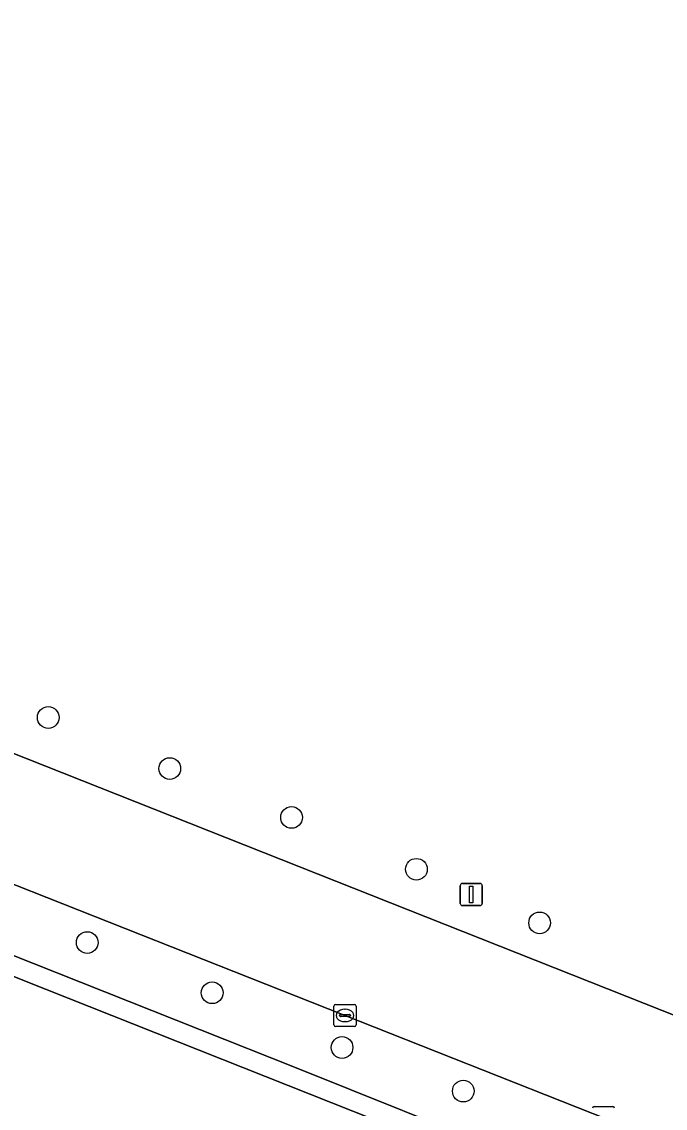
# Model space of a CAD drawing. Extents: x 159489 to 160304, y 383825 to 384531.
# Drawn here: x 159929.76 to 159958.75, y 384044.23 to 384093.22 of the extents above; entities that cross this region are included whole.
import ezdxf

# ---------------------------------------------------------------- set-up
doc = ezdxf.new("R2010")
doc.units = 0
for name, color, linetype in [('IMGEO_Boom', 7, 'Continuous'), ('IMGEO_Groenvoorziening', 7, 'Continuous'), ('IMGEO_Haag', 7, 'Continuous'), ('IMGEO_Kolk', 7, 'Continuous'), ('IMGEO_Lichtmast', 7, 'Continuous'), ('IMGEO_Muur', 7, 'Continuous'), ('IMGEO_Rijbaan_lokaal_gesloten', 7, 'Continuous'), ('IMGEO_Rijbaan_lokaal_open', 7, 'Continuous'), ('IMGEO_Voetpad_open', 7, 'Continuous')]:
    doc.layers.add(name, color=color, linetype=linetype)

msp = doc.modelspace()

# ---------------------------------------------------------------- linework, layer by layer
at = {"layer": 'IMGEO_Boom'}
for centre in [(159930.958, 384061.851), (159936.43, 384059.549), (159941.916, 384057.343), (159947.541, 384055.006), (159953.094, 384052.59), (159932.712, 384051.704), (159938.341, 384049.438), (159944.191, 384046.971), (159949.655, 384045.007)]:
    msp.add_circle(centre, 0.489, dxfattribs=at)
at = {"layer": 'IMGEO_Groenvoorziening'}
msp.add_lwpolyline([(159941.364, 384123.56), (159925.758, 384094.623), (159925.487, 384093.814), (159920.135, 384063.9), (159960.274, 384047.972)], dxfattribs=at)
msp.add_lwpolyline([(159907.63, 384059.764), (159897.125, 384065.394), (159896.701, 384064.643), (159906.699, 384059.247), (159930.832, 384049.607), (159950.655, 384041.723), (159949.785, 384039.937), (159953.879, 384037.932), (159954.146, 384038.516), (159950.785, 384040.101), (159951.788, 384042.173), (159942.119, 384046.056)], close=True, dxfattribs=at)
at = {"layer": 'IMGEO_Haag'}
msp.add_lwpolyline([(159907.63, 384059.764), (159897.125, 384065.394), (159896.701, 384064.643), (159906.699, 384059.247), (159930.832, 384049.607), (159950.655, 384041.723), (159949.785, 384039.937), (159953.879, 384037.932), (159954.146, 384038.516), (159950.785, 384040.101), (159951.788, 384042.173), (159942.119, 384046.056)], close=True, dxfattribs=at)
at = {"layer": 'IMGEO_Kolk'}
for p, q in [((159943.825, 384047.99), (159943.825, 384048.842)), ((159943.9, 384048.916), (159944.752, 384048.916)), ((159944.313, 384048.696), (159944.338, 384048.696)), ((159944.826, 384048.842), (159944.826, 384047.99)), ((159944.084, 384048.41), (159944.084, 384048.422)), ((159944.522, 384048.373), (159944.124, 384048.373)), ((159944.127, 384048.459), (159944.525, 384048.459)), ((159944.336, 384048.136), (159944.311, 384048.136)), ((159944.568, 384048.422), (159944.568, 384048.41)), ((159944.752, 384047.916), (159943.9, 384047.916)), ((159955.544, 384044.305), (159956.396, 384044.305))]:
    msp.add_line(p, q, dxfattribs=at)
for points in [[(159943.825, 384047.99), (159943.825, 384048.842)], [(159943.9, 384048.916), (159944.752, 384048.916)], [(159944.826, 384048.842), (159944.826, 384047.99)], [(159944.752, 384047.916), (159943.9, 384047.916)], [(159955.544, 384044.305), (159956.396, 384044.305)]]:
    msp.add_lwpolyline(points, dxfattribs=at)
for centre, radius, start, end in [((159943.902, 384048.84), 0.0765, 91.552, 178.448), ((159943.902, 384048.84), 0.0765, 91.552, 178.448), ((159944.75, 384048.84), 0.0765, 1.552, 88.448), ((159944.75, 384048.84), 0.0765, 1.552, 88.448), ((159944.124, 384048.419), 0.0403, 85.8775, 175.7526), ((159944.121, 384048.409), 0.0366, 178.938, 274.7102), ((159944.525, 384048.416), 0.043, 264.8664, 352.4533), ((159944.529, 384048.421), 0.0386, 1.7309, 96.639), ((159943.902, 384047.992), 0.0765, 181.552, 268.448), ((159943.902, 384047.992), 0.0765, 181.552, 268.448), ((159944.75, 384047.992), 0.0765, 271.552, 358.448), ((159944.75, 384047.992), 0.0765, 271.552, 358.448), ((159955.546, 384044.229), 0.0765, 91.552, 178.448), ((159955.546, 384044.229), 0.0765, 91.552, 178.448), ((159956.394, 384044.229), 0.0765, 1.552, 88.448), ((159956.394, 384044.229), 0.0765, 1.552, 88.448)]:
    msp.add_arc(centre, radius, start, end, dxfattribs=at)
for centre, major_axis, ratio, start_param, end_param in [((159944.312, 384048.416), (-0.387, 0.002), 0.722429, 4.712389, 7.853982), ((159944.337, 384048.416), (-0.39, 0.002), 0.717154, 1.570796, 4.712389)]:
    msp.add_ellipse(centre, major_axis=major_axis, ratio=ratio, start_param=start_param, end_param=end_param, dxfattribs=at)
at = {"layer": 'IMGEO_Lichtmast'}
for p, q in [((159949.517, 384053.468), (159949.517, 384054.268)), ((159949.517, 384054.268), (159949.517, 384053.468)), ((159949.617, 384054.368), (159950.407, 384054.368)), ((159950.407, 384054.368), (159949.617, 384054.368)), ((159950.507, 384054.268), (159950.507, 384053.468)), ((159950.507, 384053.468), (159950.507, 384054.268)), ((159950.407, 384053.368), (159949.617, 384053.368)), ((159949.617, 384053.368), (159950.407, 384053.368))]:
    msp.add_line(p, q, dxfattribs=at)
msp.add_lwpolyline([(159949.937, 384054.243), (159950.087, 384054.243), (159950.087, 384053.493), (159949.937, 384053.493), (159949.937, 384054.243)], dxfattribs=at)
for centre, start, end in [((159949.617, 384054.268), 90, 180), ((159949.617, 384054.268), 90, 180), ((159950.407, 384054.268), 0, 90), ((159950.407, 384054.268), 360, 90), ((159949.617, 384053.468), 180, 270), ((159949.617, 384053.468), 180, 270), ((159950.407, 384053.468), 270, 0), ((159950.407, 384053.468), 270, 0)]:
    msp.add_arc(centre, 0.1, start, end, dxfattribs=at)
at = {"layer": 'IMGEO_Muur'}
for points in [[(159930.832, 384049.607), (159906.699, 384059.247), (159896.701, 384064.643)], [(159950.655, 384041.723), (159930.832, 384049.607)]]:
    msp.add_lwpolyline(points, dxfattribs=at)
at = {"layer": 'IMGEO_Rijbaan_lokaal_gesloten'}
for points in [[(159920.135, 384063.9), (159911.385, 384067.372), (159902.185, 384072.3), (159900.235, 384073.345), (159859.316, 384095.263), (159856.746, 384096.64), (159854.136, 384091.803), (159909.127, 384062.354), (159956.89, 384043.441)], [(159960.274, 384047.972), (159920.135, 384063.9)]]:
    msp.add_lwpolyline(points, dxfattribs=at)
at = {"layer": 'IMGEO_Rijbaan_lokaal_open'}
msp.add_lwpolyline([(159924.166, 383992.613), (159924.407, 383993.048), (159924.848, 383992.806), (159949.785, 384039.937), (159950.655, 384041.723), (159930.832, 384049.607), (159906.699, 384059.247), (159896.701, 384064.643), (159897.125, 384065.394), (159895.181, 384066.435), (159894.767, 384065.643), (159861.826, 384083.349), (159860.731, 384081.261), (159820.795, 384009.203), (159827.743, 384004.781), (159829.246, 384003.895), (159829.923, 384003.496), (159832.481, 384002.124)], dxfattribs=at)
at = {"layer": 'IMGEO_Voetpad_open'}
for points in [[(159854.136, 384091.803), (159852.694, 384089.13), (159855.048, 384087.89), (159855.881, 384087.451), (159852.176, 384080.661), (159853.355, 384080.02), (159853.831, 384079.76), (159856.005, 384083.747), (159860.731, 384081.261), (159861.826, 384083.349), (159857.071, 384085.929), (159857.441, 384086.608), (159895.181, 384066.435), (159897.125, 384065.394), (159907.63, 384059.764), (159942.119, 384046.056), (159951.788, 384042.173), (159950.785, 384040.101), (159954.146, 384038.516), (159953.879, 384037.932), (159941.724, 384014.992), (159928.944, 383990.885), (159928.493, 383990.017)], [(159956.89, 384043.441), (159909.127, 384062.354), (159854.136, 384091.803)]]:
    msp.add_lwpolyline(points, dxfattribs=at)

doc.saveas('drawing.dxf')
